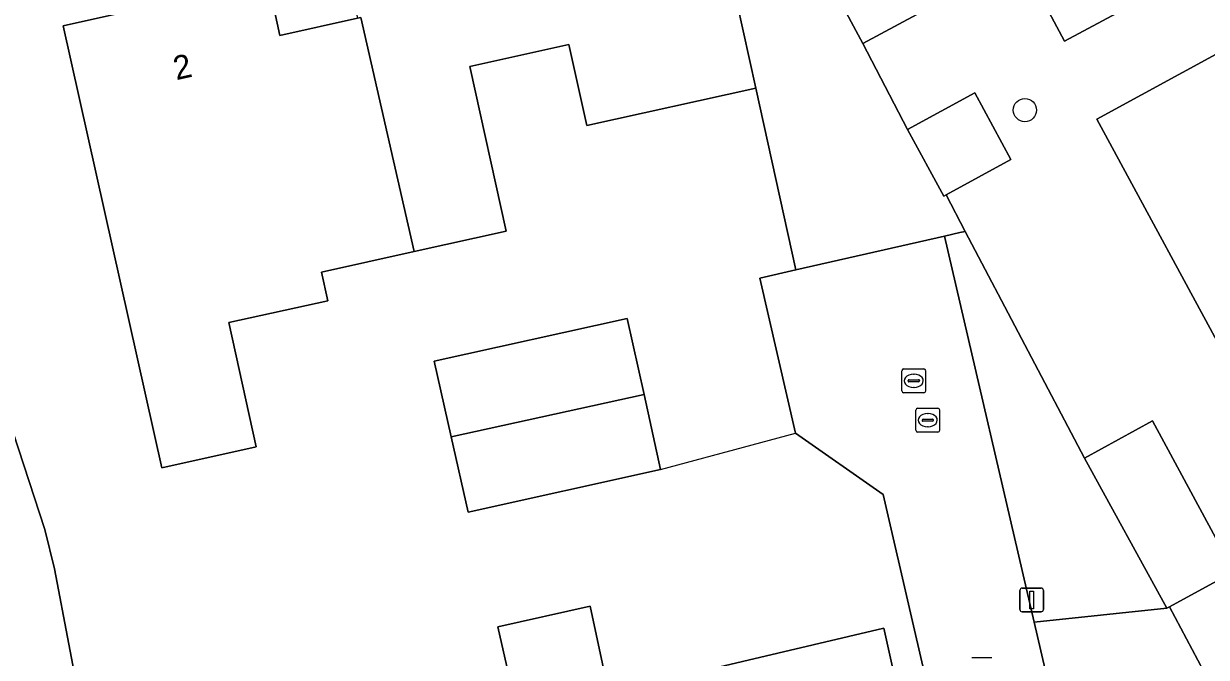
# Model space of a CAD drawing. Extents: x 162026 to 163502, y 387295 to 388169.
# Drawn here: x 162944.15 to 162993.92, y 387551.73 to 387578.41 of the extents above; entities that cross this region are included whole.
import ezdxf

# ---------------------------------------------------------------- set-up
doc = ezdxf.new("R2010")
doc.units = 0
for name, color, linetype in [('IMGEO_Boom', 7, 'Continuous'), ('IMGEO_Erf', 7, 'Continuous'), ('IMGEO_Groenvoorziening', 7, 'Continuous'), ('IMGEO_Hek', 7, 'Continuous'), ('IMGEO_Kolk', 7, 'Continuous'), ('IMGEO_Lichtmast', 7, 'Continuous'), ('IMGEO_Loofbos', 7, 'Continuous'), ('IMGEO_Muur', 7, 'Continuous'), ('IMGEO_Pand', 7, 'Continuous'), ('IMGEO_Pand_nummerreeks', 7, 'Continuous'), ('IMGEO_Rioolput', 7, 'Continuous'), ('IMGEO_Voetpad_open', 7, 'Continuous')]:
    doc.layers.add(name, color=color, linetype=linetype)

msp = doc.modelspace()

# ---------------------------------------------------------------- linework, layer by layer
at = {"layer": 'IMGEO_Boom'}
msp.add_circle((162986.289, 387574.767), 0.489, dxfattribs=at)
at = {"layer": 'IMGEO_Erf'}
for points in [[(162974.968, 387575.687), (162967.849, 387574.115), (162967.097, 387577.522), (162962.927, 387576.601), (162964.457, 387569.669), (162960.59, 387568.815), (162956.684, 387567.952), (162956.95, 387566.746), (162952.79, 387565.827), (162953.946, 387560.588), (162949.964, 387559.705), (162945.815, 387578.316), (162954.447, 387580.252)], [(162954.717, 387578.947), (162954.93, 387577.914), (162958.199, 387578.63)], [(162941.927, 387566.614), (162945.048, 387557.115), (162945.459, 387555.459), (162946.658, 387549.121), (162947.766, 387541.749), (162949.567, 387529.714), (162983.273, 387537.234), (162984.617, 387540.021), (162981.562, 387553.243), (162980.326, 387558.592), (162976.638, 387561.168), (162975.135, 387567.699), (162976.655, 387568.044), (162974.968, 387575.687)], [(162964.902, 387549.493), (162964.113, 387553.016), (162967.997, 387553.883), (162969.485, 387546.947)], [(162972.921, 387551.206), (162980.351, 387552.963), (162982.544, 387543.098)]]:
    msp.add_lwpolyline(points, dxfattribs=at)
msp.add_lwpolyline([(162969.558, 387565.991), (162970.261, 387562.803), (162970.959, 387559.636), (162962.865, 387557.843), (162962.15, 387561.019), (162961.433, 387564.201)], close=True, dxfattribs=at)
at = {"layer": 'IMGEO_Groenvoorziening'}
for points in [[(162977.218, 387594.228), (162974.968, 387593.7), (162972.872, 387593.155), (162971.326, 387592.737), (162979.472, 387577.568), (162986.098, 387581.154), (162987.952, 387577.667), (162991.152, 387579.38), (162987.71, 387585.224), (162983.701, 387583.252)], [(162983.781, 387569.664), (162983.547, 387569.611), (162982.909, 387569.465), (162986.681, 387553.216), (162992.264, 387553.8), (162988.801, 387560.113)]]:
    msp.add_lwpolyline(points, close=True, dxfattribs=at)
msp.add_lwpolyline([(163060.228, 387556.181), (163029.112, 387554.666), (163026.508, 387554.274), (163025.39, 387553.944), (163008.873, 387544.668), (163000, 387540.099), (162999.735, 387539.954), (162996.59, 387545.901), (162994.043, 387550.717), (162992.379, 387553.863), (162992.264, 387553.8), (162986.681, 387553.216), (162990.621, 387536.248), (162990.883, 387535.118), (162991.609, 387531.991), (162989.532, 387531.48), (162989.666, 387530.923), (162988.276, 387530.588)], dxfattribs=at)
at = {"layer": 'IMGEO_Hek'}
for points in [[(162988.801, 387560.113), (162983.781, 387569.664)], [(162996.59, 387545.901), (162994.043, 387550.717), (162992.379, 387553.863)]]:
    msp.add_lwpolyline(points, dxfattribs=at)
at = {"layer": 'IMGEO_Kolk'}
for p, q in [((162981.112, 387562.948), (162981.112, 387563.8)), ((162981.187, 387563.874), (162982.039, 387563.874)), ((162981.6, 387563.654), (162981.625, 387563.654)), ((162982.113, 387563.8), (162982.113, 387562.948)), ((162981.371, 387563.368), (162981.371, 387563.38)), ((162981.809, 387563.331), (162981.411, 387563.331)), ((162981.414, 387563.417), (162981.812, 387563.417)), ((162981.623, 387563.094), (162981.598, 387563.094)), ((162981.855, 387563.38), (162981.855, 387563.368)), ((162982.039, 387562.874), (162981.187, 387562.874)), ((162984.051, 387551.733), (162984.903, 387551.733))]:
    msp.add_line(p, q, dxfattribs=at)
for points in [[(162981.112, 387562.948), (162981.112, 387563.8)], [(162981.187, 387563.874), (162982.039, 387563.874)], [(162982.113, 387563.8), (162982.113, 387562.948)], [(162982.039, 387562.874), (162981.187, 387562.874)], [(162984.051, 387551.733), (162984.903, 387551.733)]]:
    msp.add_lwpolyline(points, dxfattribs=at)
for centre, radius, start, end in [((162981.189, 387563.798), 0.0765, 91.552, 178.448), ((162981.189, 387563.798), 0.0765, 91.552, 178.448), ((162982.037, 387563.798), 0.0765, 1.552, 88.448), ((162982.037, 387563.798), 0.0765, 1.552, 88.448), ((162981.411, 387563.377), 0.0403, 85.8775, 175.7526), ((162981.408, 387563.367), 0.0366, 178.938, 274.7102), ((162981.812, 387563.374), 0.043, 264.8664, 352.4533), ((162981.816, 387563.379), 0.0386, 1.7309, 96.639), ((162981.189, 387562.95), 0.0765, 181.552, 268.448), ((162981.189, 387562.95), 0.0765, 181.552, 268.448), ((162982.037, 387562.95), 0.0765, 271.552, 358.448), ((162982.037, 387562.95), 0.0765, 271.552, 358.448)]:
    msp.add_arc(centre, radius, start, end, dxfattribs=at)
for centre, major_axis, ratio, start_param, end_param in [((162981.599, 387563.374), (-0.387, 0.002), 0.722429, 4.712389, 7.853982), ((162981.624, 387563.374), (-0.39, 0.002), 0.717154, 1.570796, 4.712389)]:
    msp.add_ellipse(centre, major_axis=major_axis, ratio=ratio, start_param=start_param, end_param=end_param, dxfattribs=at)
at = {"layer": 'IMGEO_Lichtmast'}
for p, q in [((162986.077, 387553.751), (162986.077, 387554.551)), ((162986.077, 387554.551), (162986.077, 387553.751)), ((162986.177, 387554.651), (162986.967, 387554.651)), ((162986.967, 387554.651), (162986.177, 387554.651)), ((162987.067, 387554.551), (162987.067, 387553.751)), ((162987.067, 387553.751), (162987.067, 387554.551)), ((162986.967, 387553.651), (162986.177, 387553.651)), ((162986.177, 387553.651), (162986.967, 387553.651))]:
    msp.add_line(p, q, dxfattribs=at)
msp.add_lwpolyline([(162986.497, 387554.526), (162986.647, 387554.526), (162986.647, 387553.776), (162986.497, 387553.776), (162986.497, 387554.526)], dxfattribs=at)
for centre, start, end in [((162986.177, 387554.551), 90, 180), ((162986.177, 387554.551), 90, 180), ((162986.967, 387554.551), 0, 90), ((162986.967, 387554.551), 360, 90), ((162986.177, 387553.751), 180, 270), ((162986.177, 387553.751), 180, 270), ((162986.967, 387553.751), 270, 0), ((162986.967, 387553.751), 270, 0)]:
    msp.add_arc(centre, 0.1, start, end, dxfattribs=at)
at = {"layer": 'IMGEO_Loofbos'}
for points in [[(162994.043, 387550.717), (162996.59, 387545.901), (163000, 387547.742), (163041.886, 387570.47), (163031.774, 387604.821), (163026.517, 387602.045), (163030.847, 387594.111), (163029.509, 387593.405), (163034.698, 387583.854), (163031.773, 387582.315), (163037.33, 387571.95), (163011.472, 387557.955), (163000, 387551.723), (162997.603, 387550.421), (162994.965, 387555.282), (162992.379, 387553.863)], [(162976.655, 387568.044), (162982.909, 387569.465), (162983.547, 387569.611), (162983.781, 387569.664), (162982.976, 387571.196), (162982.871, 387571.138), (162981.345, 387573.956), (162979.472, 387577.568), (162971.326, 387592.737), (162972.568, 387586.564), (162974.968, 387575.687)]]:
    msp.add_lwpolyline(points, close=True, dxfattribs=at)
at = {"layer": 'IMGEO_Muur'}
for points in [[(162970.959, 387559.636), (162976.638, 387561.168)], [(162976.638, 387561.168), (162980.326, 387558.592), (162981.562, 387553.243)]]:
    msp.add_lwpolyline(points, dxfattribs=at)
at = {"layer": 'IMGEO_Pand'}
for points in [[(162972.568, 387586.564), (162972.261, 387586.509), (162972.481, 387585.514), (162966.214, 387584.091), (162965.948, 387585.145), (162965.626, 387586.417), (162956.902, 387584.491), (162957.975, 387579.641), (162958.199, 387578.63), (162958.339, 387578.661), (162960.59, 387568.815), (162964.457, 387569.669), (162962.927, 387576.601), (162967.097, 387577.522), (162967.849, 387574.115), (162974.968, 387575.687)], [(162958.339, 387578.661), (162958.199, 387578.63), (162954.93, 387577.914), (162954.717, 387578.947), (162954.447, 387580.252), (162945.815, 387578.316), (162949.964, 387559.705), (162953.946, 387560.588), (162952.79, 387565.827), (162956.95, 387566.746), (162956.684, 387567.952), (162960.59, 387568.815)], [(162994.806, 387577.369), (162989.312, 387574.39), (162995.197, 387563.533), (163000.709, 387566.477), (162998.575, 387570.416)], [(162985.695, 387572.689), (162984.177, 387575.49), (162981.345, 387573.956), (162982.871, 387571.138), (162982.976, 387571.196)], [(162970.261, 387562.803), (162969.558, 387565.991), (162961.433, 387564.201), (162962.15, 387561.019)], [(162970.959, 387559.636), (162970.261, 387562.803), (162962.15, 387561.019), (162962.865, 387557.843)], [(162992.264, 387553.8), (162992.379, 387553.863), (162994.965, 387555.282), (162995.088, 387555.349), (162991.654, 387561.689), (162988.801, 387560.113)], [(162980.351, 387552.963), (162972.921, 387551.206), (162973.629, 387547.81), (162969.485, 387546.947), (162967.997, 387553.883), (162964.113, 387553.016), (162964.902, 387549.493), (162967.108, 387539.641), (162967.632, 387537.299), (162976.171, 387539.207), (162975.873, 387540.524), (162975.643, 387541.539), (162982.544, 387543.098)]]:
    msp.add_lwpolyline(points, close=True, dxfattribs=at)
at = {"layer": 'IMGEO_Rioolput'}
for p, q in [((162981.701, 387561.29), (162981.701, 387562.142)), ((162981.776, 387562.216), (162982.628, 387562.216)), ((162982.189, 387561.996), (162982.214, 387561.996)), ((162982.702, 387562.142), (162982.702, 387561.29)), ((162981.96, 387561.71), (162981.96, 387561.722)), ((162982.398, 387561.673), (162982, 387561.673)), ((162982.003, 387561.759), (162982.401, 387561.759)), ((162982.444, 387561.722), (162982.444, 387561.71)), ((162982.628, 387561.216), (162981.776, 387561.216)), ((162982.212, 387561.436), (162982.187, 387561.436))]:
    msp.add_line(p, q, dxfattribs=at)
for points in [[(162981.701, 387561.29), (162981.701, 387562.142)], [(162981.776, 387562.216), (162982.628, 387562.216)], [(162982.702, 387562.142), (162982.702, 387561.29)], [(162982.628, 387561.216), (162981.776, 387561.216)]]:
    msp.add_lwpolyline(points, dxfattribs=at)
for centre, radius, start, end in [((162981.778, 387562.14), 0.0765, 91.552, 178.448), ((162981.778, 387562.14), 0.0765, 91.552, 178.448), ((162982.626, 387562.14), 0.0765, 1.552, 88.448), ((162982.626, 387562.14), 0.0765, 1.552, 88.448), ((162982, 387561.719), 0.0403, 85.8775, 175.7526), ((162981.997, 387561.709), 0.0366, 178.938, 274.7102), ((162982.401, 387561.716), 0.043, 264.8664, 352.4533), ((162982.405, 387561.721), 0.0386, 1.7309, 96.639), ((162981.778, 387561.292), 0.0765, 181.552, 268.448), ((162981.778, 387561.292), 0.0765, 181.552, 268.448), ((162982.626, 387561.292), 0.0765, 271.552, 358.448), ((162982.626, 387561.292), 0.0765, 271.552, 358.448)]:
    msp.add_arc(centre, radius, start, end, dxfattribs=at)
for centre, major_axis, ratio, start_param, end_param in [((162982.188, 387561.716), (-0.387, 0.002), 0.722429, 4.712389, 7.853982), ((162982.213, 387561.716), (-0.39, 0.002), 0.717154, 1.570796, 4.712389)]:
    msp.add_ellipse(centre, major_axis=major_axis, ratio=ratio, start_param=start_param, end_param=end_param, dxfattribs=at)
at = {"layer": 'IMGEO_Voetpad_open'}
for points in [[(162997.383, 387582.715), (162991.152, 387579.38), (162987.952, 387577.667), (162986.098, 387581.154), (162979.472, 387577.568), (162981.345, 387573.956), (162984.177, 387575.49), (162985.695, 387572.689), (162982.976, 387571.196), (162983.781, 387569.664), (162988.801, 387560.113), (162991.654, 387561.689), (162995.088, 387555.349)], [(162995.197, 387563.533), (162989.312, 387574.39), (162994.806, 387577.369)], [(162946.658, 387549.121), (162945.459, 387555.459), (162945.048, 387557.115), (162941.927, 387566.614)]]:
    msp.add_lwpolyline(points, dxfattribs=at)
msp.add_lwpolyline([(162986.681, 387553.216), (162982.909, 387569.465), (162976.655, 387568.044), (162975.135, 387567.699), (162976.638, 387561.168), (162980.326, 387558.592), (162981.562, 387553.243), (162984.617, 387540.021), (162983.273, 387537.234), (162949.567, 387529.714), (162949.932, 387527.156), (162990.621, 387536.248)], close=True, dxfattribs=at)

# ---------------------------------------------------------------- texts
at = {"layer": 'IMGEO_Pand_nummerreeks'}
msp.add_text('2', height=1, rotation=12.6394, dxfattribs=at).set_placement((162950.578, 387576.022))

doc.saveas('drawing.dxf')
